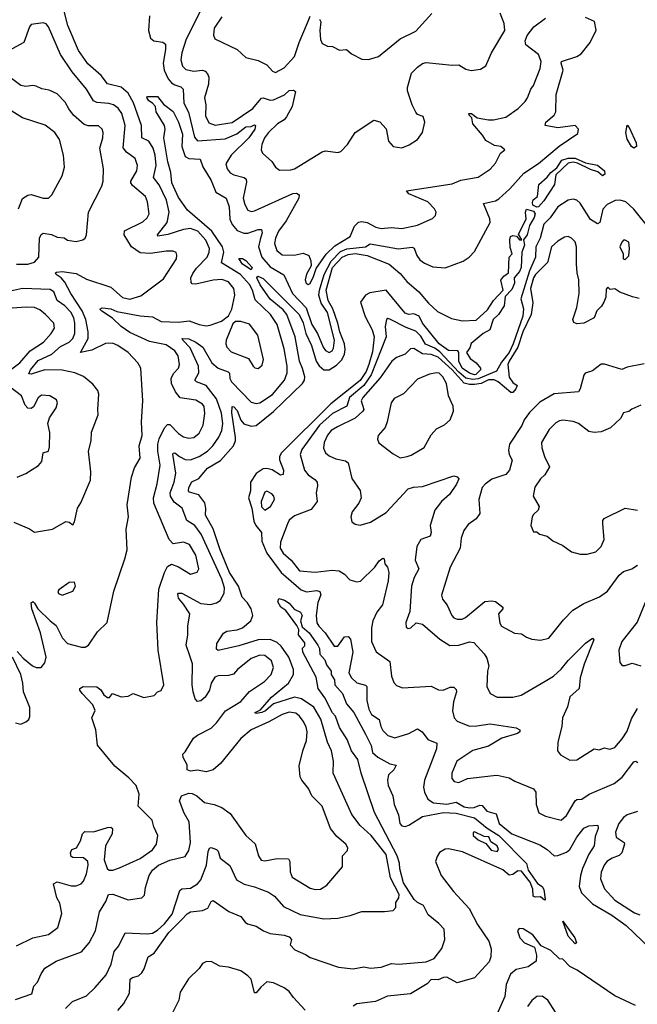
# Model space of a CAD drawing. Extents: x 1678759 to 1859541, y 384609 to 522867.
# Tile 268 of 466: x 1747679 to 1751244, y 487761 to 493447. Entities that reach past the tile are written whole.
import ezdxf

# ---------------------------------------------------------------- set-up
doc = ezdxf.new("R2010")
doc.units = 0

msp = doc.modelspace()

# ---------------------------------------------------------------- linework, layer by layer
at = {"layer": '0CON20XD'}
for points in [[(1747661.3, 488098.7), (1747755.6, 488144.4), (1747845, 488163.1), (1747900, 488205), (1747922.9, 488285), (1747910.6, 488345), (1747893.5, 488375), (1747874.3, 488455.7), (1747895, 488468), (1747975.4, 488445.4), (1748005, 488444.6), (1748034, 488456), (1748048.2, 488471.8), (1748064.5, 488514.5), (1748074.5, 488565), (1748071.9, 488585), (1748046.7, 488606.7), (1747985, 488608), (1747976.2, 488615), (1747972.5, 488635), (1747980, 488655), (1748006.2, 488665), (1748030.6, 488705), (1748042.5, 488745), (1748055, 488759.2), (1748105, 488757.5), (1748185, 488782.2), (1748205, 488783.8), (1748215, 488776.7), (1748212.5, 488745), (1748174.6, 488675.4), (1748167.3, 488595), (1748184.5, 488545), (1748195, 488534.5), (1748217.5, 488535), (1748255, 488547.8), (1748375, 488603.1), (1748445, 488653.2), (1748469.2, 488685), (1748476.9, 488735), (1748452.9, 488785), (1748443.8, 488823.8), (1748362, 488905), (1748369.1, 488975), (1748351.8, 489025), (1748308.8, 489068.8), (1748227.5, 489135), (1748127.3, 489257.3), (1748119.2, 489345), (1748096, 489415), (1748115, 489457.5), (1748100.9, 489490.9), (1748040, 489555), (1748026.7, 489575), (1748026.7, 489585), (1748045, 489596), (1748125, 489594.6), (1748147.3, 489577.3), (1748165, 489548.1), (1748185, 489531.9), (1748196.8, 489533.2), (1748215, 489556), (1748265, 489536.9), (1748305, 489540), (1748335, 489555.7), (1748395, 489532), (1748455.8, 489544.2), (1748474.2, 489565.8), (1748496.6, 489573.4), (1748511.9, 489605), (1748479.1, 489805), (1748470, 489965), (1748482.8, 490157.2), (1748515.3, 490254.7), (1748531.8, 490288.2), (1748555, 490302.5), (1748596.3, 490286.3), (1748665, 490244.2), (1748704.4, 490255.6), (1748712.2, 490275), (1748696.5, 490355), (1748658.5, 490415), (1748625, 490428.5), (1748565, 490420), (1748541.1, 490445), (1748453.3, 490655), (1748452.1, 490685), (1748472.8, 490767.2), (1748490, 490875), (1748476.1, 490955), (1748476.5, 490995), (1748483.7, 491026.3), (1748515, 491090), (1748532, 491108), (1748545, 491109.4), (1748595, 491057.5), (1748625, 491037.7), (1748655, 491029.2), (1748685, 491034.6), (1748715, 491058.9), (1748738.5, 491105), (1748748.5, 491171.5), (1748743.6, 491213.6), (1748735, 491227.1), (1748695, 491250), (1748605, 491262.2), (1748577.6, 491297.6), (1748554.6, 491345), (1748553.4, 491375), (1748567.2, 491402.8), (1748596.4, 491435), (1748600.8, 491455), (1748594.7, 491505), (1748574.6, 491535), (1748525, 491569), (1748427.5, 491587.5), (1748315, 491640.2), (1748264.1, 491674.1), (1748215, 491722.2), (1748153.5, 491763.5), (1748142, 491775), (1748155, 491782.2), (1748175, 491781.3), (1748205, 491776.5), (1748240.7, 491760.7), (1748375, 491737.4), (1748445, 491731.6), (1748495, 491703.5), (1748595, 491699.2), (1748658, 491708), (1748714.4, 491685.6), (1748755, 491679.6), (1748777.9, 491682.1), (1748843.6, 491706.4), (1748884.2, 491735.8), (1748902.9, 491775), (1748921.5, 491855), (1748914.5, 491895), (1748883.7, 491933.7), (1748845, 491946.7), (1748795, 491943.2), (1748695, 491918.4), (1748675, 491921.5), (1748668.3, 491928.3), (1748666.7, 491955), (1748678.6, 491981.4), (1748698.8, 492011.2), (1748760.3, 492075), (1748773.6, 492105), (1748774.8, 492125), (1748753.4, 492173.4), (1748706.6, 492225), (1748665, 492240.4), (1748624.7, 492234.7), (1748535, 492206), (1748477.3, 492197.3), (1748474.5, 492205), (1748530.3, 492275), (1748541.9, 492335), (1748525.7, 492405), (1748485, 492492.3), (1748451.6, 492535), (1748466.3, 492605), (1748461.3, 492665), (1748449.6, 492705), (1748424.8, 492744.8), (1748383.2, 492765), (1748382.3, 492835), (1748336.2, 492966.2), (1748305, 493021.8), (1748265, 493057.3), (1748186.2, 493076.2), (1748150, 493125), (1748072.2, 493192.2), (1748018.4, 493268.4), (1747957.2, 493412.8), (1747936.2, 493495)], [(1748725.8, 493505), (1748639.2, 493335), (1748614.2, 493255), (1748609.7, 493215), (1748618.7, 493178.7), (1748638.9, 493158.9), (1748685, 493149), (1748735, 493154.2), (1748749.4, 493149.4), (1748764.1, 493134.1), (1748770.4, 493115), (1748769.7, 493075), (1748746.4, 492995), (1748753.1, 492955), (1748752, 492892), (1748771.1, 492851.1), (1748806.7, 492836.7), (1748905, 492853.5), (1749025.4, 492934.6), (1749062.1, 492977.9), (1749075, 492992.5), (1749085, 492994.5), (1749125, 492982.5), (1749145, 492984.1), (1749207.3, 493012.7), (1749235, 493037.5), (1749259.7, 493039.7), (1749271.7, 493031.7), (1749252.9, 492945), (1749220, 492885), (1749205, 492868.5), (1749166.4, 492845), (1749115, 492795.4), (1749092.8, 492765), (1749076.2, 492725), (1749073.3, 492695), (1749080, 492675), (1749135, 492627.1), (1749155.4, 492595.4), (1749178.2, 492578.2), (1749245, 492580), (1749265, 492586.2), (1749425, 492684.4), (1749445, 492688.6), (1749515, 492680), (1749532.5, 492685), (1749572, 492725), (1749615, 492795.7), (1749724.1, 492865.9), (1749757.3, 492857.3), (1749795, 492816.7), (1749807.5, 492745), (1749834.4, 492714.4), (1749885, 492705.7), (1749927, 492723), (1749975, 492753.8), (1750004.3, 492795.7), (1750018, 492855), (1750007.7, 492887.7), (1749975, 492900), (1749965, 492912.5), (1749944, 492955), (1749918.6, 493035), (1749917.8, 493055), (1749941.5, 493138.5), (1749975, 493173.1), (1750005, 493194.3), (1750025, 493200), (1750175, 493183.1), (1750215, 493185.5), (1750255, 493160.8), (1750285, 493154), (1750338.8, 493161.2), (1750370, 493180), (1750402.2, 493255), (1750480, 493385), (1750475.6, 493425), (1750453.1, 493485)], [(1748533.6, 492626.4), (1748511.8, 492765), (1748518.5, 492815), (1748515.5, 492835), (1748466, 492915), (1748462.5, 492945), (1748445.5, 492965.5), (1748425, 492977.1), (1748413.6, 492996.4), (1748416.4, 493003.6), (1748475, 493003.8), (1748508.5, 492958.5), (1748565, 492915.6), (1748595.6, 492855), (1748618.3, 492785), (1748614.8, 492715), (1748635, 492656.5), (1748655, 492644.7), (1748720.9, 492640.9), (1748736.1, 492596.1), (1748785, 492517.5), (1748811.4, 492451.4), (1748870, 492415), (1748887.4, 492365), (1748891.2, 492295), (1748905, 492263.9), (1748935, 492229.7), (1748973.6, 492213.6), (1748996, 492214), (1749055, 492235.3), (1749075, 492235.5), (1749078.2, 492215), (1749066.9, 492176.9), (1749056.8, 492135), (1749076.6, 492075), (1749125, 492019.8), (1749203.3, 491973.3), (1749254.4, 491865), (1749332, 491782), (1749365, 491686.2), (1749397.4, 491635), (1749430.7, 491555), (1749445, 491535.5), (1749465, 491525.6), (1749482.9, 491535), (1749491.2, 491548.8), (1749497.2, 491595), (1749456.6, 491755), (1749419.3, 491809.3), (1749406.5, 491855), (1749409.7, 491885), (1749437.1, 491975), (1749477.1, 492052.9), (1749531.6, 492108.4), (1749566.8, 492123.2), (1749675, 492134.8), (1749702.2, 492152.2), (1749865, 492123.2), (1749945, 492133.8), (1749956.5, 492126.5), (1749972, 492085), (1749989.5, 492059.5), (1750015, 492040), (1750065, 492019.1), (1750135, 492014.6), (1750238.8, 492051.2), (1750274.3, 492075.7), (1750305, 492108.1), (1750394.6, 492275), (1750393.2, 492296.8), (1750356.2, 492385), (1750425, 492400.8), (1750445, 492411.8), (1750509.5, 492470.5), (1750589.3, 492560.7), (1750674.2, 492615.8), (1750793.1, 492716.9), (1750900.4, 492789.6), (1750905.8, 492815), (1750885, 492836.5), (1750785, 492822.1), (1750711.9, 492835), (1750716.7, 492855), (1750764.7, 492895.3), (1750773.8, 492915), (1750776.9, 493015), (1750815.5, 493155), (1750804.4, 493195), (1750807.5, 493205), (1750895, 493233.6), (1750920.5, 493249.5), (1750971.6, 493315), (1751006.8, 493386.8), (1750997.1, 493437.1), (1750945, 493459.1)], [(1748428.2, 493468.2), (1748422.3, 493385), (1748435, 493339.5), (1748453.9, 493323.9), (1748506.2, 493316.2), (1748520, 493305), (1748521.6, 493275), (1748507.4, 493195), (1748513.6, 493155), (1748535.8, 493105), (1748555, 493082.2), (1748575, 493070.5), (1748608.6, 493058.6), (1748623.2, 493045), (1748626, 492965), (1748653, 492913), (1748687.6, 492767.6), (1748705, 492747.7), (1748865, 492759.2), (1748932.2, 492787.8), (1748985, 492828.7), (1749015, 492830.6), (1749035, 492838.8), (1749040.6, 492835), (1749036, 492815), (1749001.6, 492765), (1748900, 492665), (1748869.6, 492615), (1748876.5, 492585), (1748895, 492562.5), (1748915, 492550.9), (1748974.6, 492534.6), (1748986.5, 492525), (1748988.2, 492508.2), (1748970, 492415), (1748979.1, 492379.1), (1748996.9, 492346.9), (1749015, 492339.6), (1749035, 492342.8), (1749255, 492442.2), (1749277.5, 492445)], [(1748846, 493464), (1748802.3, 493397.7), (1748797, 493357), (1748805, 493336.2), (1748933.9, 493273.9), (1748985, 493228), (1749055, 493210.8), (1749105.9, 493185.9), (1749138.9, 493148.9), (1749155, 493142.5), (1749205, 493168.9), (1749265.8, 493234.2), (1749291.9, 493315), (1749340.9, 493429.1), (1749355, 493466.7)], [(1749277.5, 492445), (1749292, 492435), (1749290.5, 492415), (1749216.4, 492285), (1749172.5, 492225), (1749155, 492184.2), (1749150.6, 492155), (1749164.3, 492114.3), (1749195, 492088.7), (1749263.3, 492086.8), (1749315, 492098.8), (1749348, 492085), (1749360, 492055), (1749362.5, 492025), (1749335, 491976.2), (1749326.7, 491945), (1749332.2, 491925), (1749345, 491917.1), (1749355, 491923.1), (1749375, 491963.1), (1749389.7, 492010.3), (1749448, 492092), (1749498.8, 492141.2), (1749586.4, 492195), (1749611.5, 492255), (1749635, 492276.7), (1749655, 492281.2), (1749685, 492275.3), (1749735, 492249.3), (1749765, 492241.2), (1749825, 492246.6), (1749885, 492240.8), (1749975, 492260.7), (1750032, 492285), (1750062.4, 492297.6), (1750078.6, 492315), (1750083.1, 492335), (1750074.4, 492355), (1750035, 492394.5), (1749925, 492441.5), (1749911.3, 492458.7), (1750175, 492497.9), (1750225, 492520.4), (1750325, 492537.1), (1750395, 492584), (1750425, 492618.8), (1750454.2, 492675.8), (1750480, 492695), (1750457.5, 492715), (1750420.3, 492720.3), (1750369.5, 492749.5), (1750350.4, 492780.4), (1750294.5, 492845), (1750290, 492880), (1750273.3, 492895), (1750272.5, 492905), (1750287.5, 492905), (1750320, 492880), (1750385, 492867.5), (1750415, 492868.1), (1750485, 492884.1), (1750556.8, 492933.2), (1750597.5, 492975), (1750611.2, 492995), (1750629.5, 493045), (1750645, 493067.5), (1750683.5, 493165), (1750690, 493205), (1750675, 493246.4), (1750601.7, 493301.7), (1750597.9, 493325), (1750608.8, 493355), (1750647.5, 493405), (1750713.7, 493456.3)], [(1749410.6, 493450.6), (1749417.8, 493435), (1749411.9, 493385), (1749415, 493332.5), (1749425, 493310), (1749455, 493293.3), (1749485, 493291.2), (1749525, 493271.2), (1749565, 493274.3), (1749595, 493249.2), (1749655, 493219.4), (1749693.2, 493216.8), (1749751.2, 493235), (1749874.7, 493335.3), (1749965, 493380), (1750057.4, 493482.6)], [(1747919.1, 491955), (1747889.4, 491975), (1747886.2, 491985), (1747891.5, 491988.5), (1747925, 491992.3), (1748005, 491980), (1748065, 491947.3), (1748205, 491902.5), (1748273, 491843), (1748315, 491833.6), (1748378.9, 491851.1), (1748509.9, 491950.1), (1748583.3, 492065), (1748587.1, 492087.1), (1748582.5, 492102.5), (1748565, 492109.4), (1748525, 492109.3), (1748435, 492096.6), (1748375, 492099.6), (1748324.7, 492134.7), (1748281.2, 492205), (1748283.6, 492226.4), (1748390.7, 492279.3), (1748415, 492302.9), (1748426.2, 492325), (1748416.2, 492395), (1748405.4, 492425), (1748329.6, 492489.6), (1748320.4, 492505), (1748321.5, 492515), (1748356.1, 492573.9), (1748360, 492605), (1748345, 492644.4), (1748295, 492680.9), (1748276.2, 492706.2), (1748288.8, 492835), (1748268.4, 492905), (1748247.9, 492935), (1748220.8, 492955), (1748193.2, 492963.2), (1748125, 492967.9), (1748105, 492977.5), (1748065.2, 493045.2), (1747981.5, 493145), (1747914.7, 493245), (1747846.2, 493405), (1747832.7, 493422.7), (1747815, 493429.2), (1747745, 493419.4), (1747735, 493405.8), (1747703.5, 493315), (1747615, 493266.2)], [(1747661.2, 492035), (1747725, 492034.1), (1747764, 492046), (1747790, 492075), (1747794.1, 492185.9), (1747803.3, 492206.7), (1747815, 492213.3), (1747863, 492207), (1747895, 492191.4), (1747935, 492186), (1747955, 492174), (1748005, 492166.2), (1748043.9, 492176.1), (1748056.2, 492185), (1748063.8, 492205), (1748075.6, 492335), (1748152.5, 492485), (1748161.4, 492515), (1748162.9, 492585), (1748141.1, 492705), (1748159.6, 492765), (1748160.8, 492795), (1748154.4, 492815), (1748134.6, 492834.6), (1748075, 492833.3), (1748051.2, 492841.2), (1747990.5, 492895), (1747962.7, 492932.7), (1747940.9, 492970.9), (1747895, 493018.1), (1747850, 493040), (1747807.6, 493047.6), (1747775, 493063.3), (1747755, 493066.9), (1747715, 493060), (1747685, 493066.5), (1747583.8, 493143.8)], [(1747671.8, 492355), (1747695, 492414), (1747725, 492434.2), (1747745, 492437.5), (1747815, 492416.5), (1747845, 492415.6), (1747865, 492435.8), (1747923.3, 492545), (1747937.3, 492595), (1747931.8, 492665), (1747908.8, 492755), (1747882.2, 492795), (1747826.7, 492836.7), (1747695, 492880.4), (1747555, 492966.7)], [(1751225, 492704.3), (1751211.5, 492715), (1751185, 492756.7), (1751177.8, 492795), (1751185, 492837.5), (1751198.1, 492825), (1751237.5, 492735), (1751238.9, 492715), (1751225, 492704.3)], [(1750665, 492363.8), (1750641.2, 492375), (1750639.5, 492390.5), (1750644.2, 492405.8), (1750668.6, 492425), (1750675.7, 492495), (1750725, 492537.5), (1750744.6, 492565), (1750779.7, 492590.3), (1750808.9, 492635), (1750845, 492647.6), (1750885, 492647.3), (1750945, 492619.4), (1751015, 492606.2), (1751055, 492572.9), (1751057.1, 492555), (1751044.3, 492544.3), (1751017.2, 492567.2), (1750975, 492580.6), (1750898.7, 492618.7), (1750875, 492624.6), (1750845, 492618.8), (1750775, 492550.8), (1750766, 492495), (1750705, 492401.1), (1750675, 492366.4), (1750665, 492363.8)], [(1747655, 487789.2), (1747748.3, 487821.7), (1747760, 487865), (1747782.1, 487887.9), (1747803.1, 487936.9), (1747825, 487968.6), (1747890.3, 488009.7), (1748035, 488063.8), (1748080, 488115), (1748116.7, 488185), (1748138.9, 488295), (1748176.5, 488355), (1748191.2, 488395), (1748216.1, 488396.1), (1748305, 488364.4), (1748385, 488376), (1748398.9, 488391.1), (1748405.4, 488435), (1748427.1, 488505), (1748445, 488535.3), (1748480.9, 488565), (1748545, 488592.7), (1748635, 488614.2), (1748655, 488648.8), (1748665.3, 488695), (1748656.8, 488815), (1748627.8, 488865), (1748601.4, 488935), (1748613.8, 488965), (1748655, 488979.6), (1748675, 488977.7), (1748700.8, 488965), (1748745, 488926.5), (1748802.5, 488915), (1748845, 488897.5), (1748895, 488862), (1748985.3, 488735.3), (1749038.3, 488688.3), (1749057.9, 488617.9), (1749073.4, 488593.4), (1749095, 488588.5), (1749165, 488602.2), (1749230.5, 488600.5), (1749239.2, 488585), (1749240, 488525), (1749251.9, 488495), (1749355, 488430.4), (1749385, 488422.9), (1749415, 488425.5), (1749451.8, 488448.2), (1749542.2, 488555), (1749542.7, 488617.3), (1749570.9, 488649.1), (1749572.9, 488665), (1749561.4, 488685), (1749510.1, 488730.1), (1749472.5, 488775), (1749425.2, 488905.2), (1749366.2, 488965), (1749346.7, 489006.7), (1749307.8, 489055), (1749298.9, 489075), (1749293, 489137), (1749313.2, 489225), (1749335.3, 489285), (1749339.4, 489335), (1749332.9, 489362.9), (1749314.6, 489395), (1749293.8, 489425), (1749272.7, 489442.7), (1749235, 489447.6), (1749195, 489434.7), (1749118.2, 489391.8), (1749014.8, 489345.2), (1748955, 489295.4), (1748838.3, 489151.8), (1748795, 489115.6), (1748755, 489102.9), (1748705, 489112.2), (1748665, 489107.5), (1748646.7, 489115), (1748645.9, 489144.1), (1748622.5, 489185), (1748620, 489205), (1748635, 489218.8), (1748683.2, 489296.8), (1748705, 489315.5), (1748785, 489355.6), (1748815, 489385.6), (1748866.7, 489455), (1748955, 489510), (1749005, 489567.1), (1749091.9, 489625), (1749130.5, 489665), (1749144.6, 489705), (1749133.3, 489743.3), (1749095, 489774.5), (1749065, 489776), (1749015, 489758.5), (1748935.7, 489695), (1748913.2, 489666.8), (1748885, 489659.6), (1748825, 489657.9), (1748805, 489648.9), (1748785, 489616), (1748774.6, 489575.4), (1748749.5, 489535), (1748725, 489513.3), (1748705, 489508.6), (1748691.5, 489525), (1748680.5, 489565), (1748675.5, 489605), (1748676.4, 489726.4), (1748662.1, 489772.1), (1748639.3, 489835), (1748649.6, 489895), (1748648.9, 489945), (1748662.1, 490015), (1748625, 490072.1), (1748595, 490105.6), (1748591, 490129), (1748595, 490135.3), (1748615, 490135.2), (1748725, 490075.9), (1748780.6, 490069.4), (1748815, 490078.2), (1748837.1, 490092.9), (1748858.7, 490135), (1748861.6, 490165), (1748846.5, 490215), (1748726.3, 490475), (1748690.3, 490525), (1748643.7, 490553.7), (1748616.7, 490625), (1748570.8, 490660.8), (1748550, 490695), (1748548.3, 490715), (1748571, 490775), (1748581.2, 490828.8), (1748562.3, 490937.7), (1748565, 490944.2), (1748575, 490944.6), (1748602.5, 490925), (1748635, 490906.8), (1748665, 490904.3), (1748715, 490924.8), (1748762.3, 490955), (1748793.7, 490986.3), (1748828.4, 491035), (1748846.1, 491075), (1748851, 491115), (1748843.1, 491175), (1748815, 491256.3), (1748755, 491333.2), (1748700, 491355), (1748690, 491365), (1748712.8, 491407.2), (1748711.1, 491445), (1748662.3, 491552.3), (1748620, 491595), (1748617.5, 491605), (1748655, 491602.9), (1748695, 491584.7), (1748736.4, 491556.4), (1748787.9, 491465), (1748824.5, 491435), (1748883.2, 491413.2), (1748890.4, 491405), (1748892.5, 491375), (1748902.4, 491355), (1749015, 491237.7), (1749045, 491229.7), (1749065, 491234.7), (1749138.6, 491281.4), (1749207.6, 491365), (1749222.2, 491407.8), (1749222.4, 491445), (1749206.5, 491545), (1749165, 491685.6), (1749127.8, 491745), (1749038.8, 491828.8), (1749023.8, 491885), (1749005, 491918.1), (1748953, 491975), (1748843.2, 492043.2), (1748856.8, 492105), (1748849, 492135), (1748788.6, 492225), (1748647.2, 492347.2), (1748595, 492420.7), (1748556.4, 492505), (1748552.2, 492565), (1748533.6, 492626.4)], [(1751326.2, 492225), (1751225, 492352.9), (1751177.8, 492395), (1751145, 492404.2), (1751116.9, 492403.1), (1751070.1, 492379.9), (1751045, 492352.5), (1751027.8, 492275), (1751015, 492267.5), (1750975, 492292.5), (1750915, 492386.5), (1750895, 492403.5), (1750875, 492411.1), (1750845, 492404.6), (1750785, 492366.5), (1750742, 492302), (1750704.7, 492265), (1750684.5, 492185), (1750658.5, 492135), (1750656.1, 492075), (1750622.8, 491997.2), (1750572.2, 491835), (1750586.7, 491776.7), (1750582.8, 491735), (1750528.2, 491575), (1750505, 491523.8), (1750461.4, 491468.6), (1750432.3, 491417.7), (1750325, 491371.8), (1750295, 491368.4), (1750255, 491377.2), (1750215, 491411.3), (1750105, 491529.5), (1750075, 491549.8), (1750022, 491572), (1749995, 491618.9), (1749965, 491647.3), (1749909.6, 491669.6), (1749815, 491717.8), (1749805, 491720.8), (1749796.2, 491715), (1749789.2, 491675), (1749794.1, 491615), (1749708.6, 491395), (1749665.1, 491335), (1749583.8, 491265), (1749568.1, 491215), (1749485, 491172), (1749410.5, 491105), (1749307.8, 490965), (1749297.3, 490935), (1749322.7, 490845), (1749345, 490817.3), (1749382.1, 490792.1), (1749395.5, 490775), (1749398.8, 490755), (1749389.6, 490715), (1749396.5, 490665), (1749361.7, 490618.3), (1749265, 490581.9), (1749235, 490557.1), (1749225, 490536.2), (1749185, 490428.8), (1749183.4, 490395), (1749199.2, 490365), (1749245.7, 490325.7), (1749295, 490264.5), (1749385, 490256.4), (1749483.1, 490266.9), (1749523.5, 490263.5), (1749554.5, 490244.5), (1749585, 490211.2), (1749625, 490200.8), (1749646.2, 490205), (1749729.2, 490285), (1749755, 490320.8), (1749775, 490336.2), (1749782.5, 490332.5), (1749787.5, 490305), (1749801.9, 490285), (1749810, 490255), (1749806.9, 490206.9), (1749773.4, 490066.6), (1749740.4, 490025), (1749717.3, 489975), (1749710.7, 489935), (1749710.7, 489855), (1749736.8, 489796.8), (1749815, 489740), (1749826.1, 489655), (1749839.2, 489619.2), (1749855, 489602.2), (1749888.5, 489588.5)], [(1749515.2, 491694.8), (1749487.2, 491777.2), (1749460.6, 491825), (1749448.8, 491885), (1749484.9, 492015), (1749540.5, 492075), (1749575, 492091.3), (1749615, 492096.1), (1749684.4, 492084.4), (1749812.5, 492035), (1749875, 491981.1), (1749914.2, 491934.2), (1749982.5, 491875), (1750038.7, 491808.7), (1750091.3, 491761.3), (1750171.2, 491721.2), (1750235, 491707.3), (1750315, 491712.2), (1750378.9, 491771.1), (1750415, 491824.2), (1750470, 491885), (1750457.3, 491942.7), (1750473.3, 491965), (1750500, 491985), (1750505.6, 492074.4), (1750521.2, 492095), (1750510.3, 492130.3), (1750507.8, 492175), (1750512.9, 492195), (1750525, 492200.8), (1750546.2, 492196.2), (1750564.2, 492175), (1750577.5, 492175), (1750558.3, 492208.3), (1750603.3, 492295), (1750599.2, 492335), (1750605, 492352.5), (1750645, 492340.9), (1750654.1, 492325), (1750650, 492305), (1750621.8, 492258.2), (1750609.4, 492205), (1750588, 492175), (1750593.3, 492145), (1750578.2, 492105), (1750573.4, 492015), (1750565, 491992.9), (1750533.4, 491956.6), (1750534.7, 491925), (1750520.7, 491889.3), (1750481.8, 491848.2), (1750475.6, 491794.4), (1750442.3, 491745), (1750412.5, 491715), (1750393.6, 491656.4), (1750355, 491634.2), (1750285, 491576.2), (1750278.3, 491551.7), (1750257.5, 491525), (1750280.5, 491490.5), (1750313.8, 491465), (1750338.8, 491435), (1750340, 491425), (1750311.4, 491398.6), (1750304.4, 491395), (1750275.4, 491405), (1750234.1, 491435), (1750214.5, 491475), (1750214, 491524), (1750207.5, 491535), (1750155, 491535.5), (1750100.4, 491575), (1750003.9, 491695), (1749984.5, 491734.5), (1749955, 491748.2), (1749925, 491743.2), (1749905, 491750.9), (1749795, 491884.2), (1749700.9, 491869.1), (1749676.2, 491855), (1749646.9, 491815), (1749672.8, 491732.8), (1749714.2, 491655), (1749725.2, 491615.2), (1749715, 491529.5), (1749695.5, 491454.5), (1749678.4, 491415), (1749645, 491362.8), (1749475, 491227.7), (1749189.8, 490945), (1749179.6, 490925), (1749178.3, 490905), (1749201.3, 490845), (1749200, 490820), (1749185, 490816.5), (1749136.3, 490846.3), (1749105, 490855.7), (1749085, 490852.3), (1749043.4, 490826.6), (1749012.3, 490775), (1749011.7, 490725), (1749000.2, 490685), (1749019.3, 490625), (1749031, 490551), (1749043, 490525), (1749074.8, 490485), (1749077.8, 490435), (1749104.8, 490365), (1749188.7, 490255), (1749303.6, 490153.6), (1749335, 490142), (1749395, 490150.6), (1749411.5, 490145), (1749416.7, 490125), (1749399.7, 490080.3), (1749390.7, 490005), (1749395, 489964.5), (1749405, 489944), (1749443.3, 489905), (1749495, 489829.2), (1749515, 489829.2), (1749555, 489882), (1749575, 489884.2), (1749588.8, 489868.8), (1749601.7, 489795), (1749578.2, 489675), (1749595, 489645.5), (1749625, 489616.5), (1749674.5, 489604.5), (1749683.3, 489595), (1749683.9, 489515), (1749694.1, 489465), (1749710.4, 489435), (1749754.7, 489404.7), (1749763.3, 489365), (1749775, 489342.2), (1749805, 489313.3), (1749845, 489299.5), (1749925, 489323.6), (1749975, 489350.5), (1750002, 489335), (1750035, 489290), (1750088, 489268), (1750086, 489236), (1750015.5, 489055), (1750010, 489015), (1750015.7, 488985), (1750035.6, 488945), (1750067.5, 488925), (1750145.5, 488915.5), (1750198.3, 488928.3), (1750245, 488901.7), (1750275, 488895.9), (1750301.9, 488898.1), (1750335, 488910.7), (1750348.5, 488908.5), (1750375, 488876.8), (1750430.4, 488860.4), (1750447.8, 488805), (1750520.7, 488745), (1750681.5, 488681.5), (1750724.3, 488654.3), (1750765, 488618.2), (1750785, 488619.1), (1750835, 488639.4), (1750855, 488654.5), (1750895, 488726.5), (1750935, 488777.5), (1750965, 488791.1), (1751016, 488796), (1751018.9, 488775), (1751000.5, 488729.5), (1750994.6, 488675), (1750965, 488628.2), (1750927.7, 488545), (1750915.7, 488505), (1750908.4, 488441.6), (1750922.2, 488405), (1750985, 488340.9), (1751097.2, 488275), (1751179.6, 488215), (1751365, 488038.2)], [(1751255, 491836.4), (1751216.3, 491846.3), (1751143.2, 491873.2), (1751115, 491893.3), (1751088.3, 491888.3), (1751075, 491902.5), (1751065, 491890), (1751063.3, 491845), (1751051.2, 491815), (1751037.9, 491792.1), (1751010.8, 491765), (1750995.8, 491725), (1750935, 491694), (1750895, 491690), (1750878.8, 491698.8), (1750872, 491715), (1750895.4, 491784.6), (1750909.6, 491865), (1750906.9, 491945), (1750896.9, 491985), (1750893.6, 492035), (1750893.2, 492135), (1750885, 492164.2), (1750865, 492184.4), (1750845, 492194.3), (1750825, 492190), (1750785, 492167.3), (1750748.5, 492135), (1750726.1, 492043.9), (1750657.5, 491975), (1750644.7, 491955), (1750628.8, 491895), (1750641.9, 491811.9), (1750631.9, 491745), (1750583.8, 491645), (1750555.2, 491555.2), (1750504.3, 491475), (1750497.6, 491455), (1750505, 491382.2), (1750525, 491351.5), (1750550, 491335), (1750543.1, 491315), (1750525, 491294.3), (1750515, 491292.9), (1750441.8, 491355), (1750417.2, 491367.2), (1750385, 491365.9), (1750343.5, 491346.5), (1750305, 491339.7), (1750275, 491339.3), (1750245, 491347.6), (1750175, 491424.2), (1750095, 491498.6), (1750055, 491513.3), (1750005, 491516.1), (1749955, 491547.8), (1749935, 491545.7), (1749904.7, 491515.3), (1749854.4, 491495.6), (1749826.4, 491475), (1749760.9, 491379.1), (1749659.5, 491265), (1749650.8, 491245), (1749665.4, 491195), (1749660.4, 491185), (1749615, 491145.3), (1749514.3, 491095), (1749477.7, 491075), (1749455, 491046.4), (1749435.9, 491005), (1749432.6, 490972.6), (1749444.4, 490945), (1749465, 490927.8), (1749505, 490910), (1749559.1, 490899.1), (1749575, 490887.1), (1749597, 490797), (1749645, 490727.5), (1749650.8, 490685), (1749637.5, 490655), (1749598.6, 490605), (1749590, 490575), (1749596.2, 490546.2), (1749615, 490533.8), (1749645, 490528), (1749705, 490545.7), (1749795, 490600), (1749922.4, 490737.6), (1749953, 490747), (1750005, 490751.8), (1750185, 490812), (1750205, 490807.5), (1750213.3, 490795), (1750201.4, 490765), (1750160, 490705), (1750115, 490664.2), (1750075, 490614.3), (1750049.4, 490525), (1750054.4, 490485), (1750048.1, 490465), (1749994.2, 490445), (1749971.1, 490405), (1749962.5, 490325), (1749983.6, 490275), (1749955.4, 490225), (1749940, 490175), (1749930.7, 490029.3), (1749908.8, 489965), (1749909.3, 489939.3), (1749921.7, 489931.7), (1749937.5, 489935), (1749967, 489963), (1750005, 489956), (1750105, 489868.5), (1750163.1, 489833.1), (1750215, 489834), (1750275, 489853.9), (1750300.3, 489850.3), (1750360, 489785), (1750375, 489760), (1750387.5, 489715), (1750380, 489685), (1750375.6, 489595), (1750395, 489556.2), (1750435, 489534.3), (1750525, 489533.5), (1750573.3, 489545), (1750713.4, 489626.6), (1750760, 489655), (1750805, 489696.5), (1750844.7, 489745.3), (1750945, 489845.8), (1750985, 489875.6), (1750994, 489865), (1750937.1, 489725), (1750915.4, 489645), (1750908.8, 489585), (1750854.3, 489535.7), (1750842.3, 489477.7), (1750812.1, 489415), (1750808.6, 489365), (1750786.2, 489275), (1750784.3, 489225), (1750801.1, 489201.1), (1750855, 489171.4), (1750895, 489172.2), (1750995, 489236.9), (1751025, 489230), (1751055, 489242.5), (1751085, 489233.3), (1751115, 489242.9), (1751157.1, 489292.9), (1751185, 489338.6), (1751210.9, 489409.1), (1751245, 489469.2)], [(1751175, 492062.5), (1751195, 492082.5), (1751200, 492125), (1751195, 492162.5), (1751175, 492173.3), (1751165, 492172.5), (1751155, 492162.5), (1751144.4, 492135), (1751163.3, 492095), (1751162.5, 492065), (1751175, 492062.5)], [(1749015, 492002.7), (1748964.8, 492035), (1748945, 492067.5), (1748965, 492067.5), (1748985, 492056.7), (1749021.9, 492015), (1749015, 492002.7)], [(1747665, 489797.5), (1747699.3, 489759.3), (1747753.1, 489715), (1747775, 489704.7), (1747802.5, 489705), (1747825, 489732), (1747832, 489765), (1747798.5, 489905), (1747748.9, 490045), (1747745, 490080), (1747755, 490086.2), (1747765, 490078), (1747784, 490045), (1747854.5, 489975), (1747889, 489949), (1747926.5, 489875), (1747954.2, 489845), (1748035, 489823.3), (1748056.3, 489823.7), (1748075.8, 489835), (1748128, 489912), (1748183.7, 489966.3), (1748223.2, 490146.8), (1748286.1, 490333.9), (1748299.4, 490385), (1748293.8, 490505), (1748307.1, 490575), (1748300, 490645), (1748323.8, 490805), (1748340.9, 490859.1), (1748374.3, 490915), (1748369.2, 490985), (1748385.3, 491045.3), (1748381.8, 491125), (1748389.6, 491245), (1748377.8, 491435), (1748361.9, 491465), (1748305, 491524), (1748245, 491565.3), (1748215, 491577.9), (1748175, 491577.3), (1748095, 491537.6), (1748030, 491525), (1748074.1, 491605.9), (1748074.5, 491645), (1748060, 491715), (1748040.3, 491765), (1747974.2, 491865), (1747940.4, 491930.4), (1747919.1, 491955)], [(1747943.1, 487736.9), (1747983.1, 487776.9), (1748065, 487810), (1748115, 487856.9), (1748178.8, 487931.2), (1748207.3, 487992.7), (1748224.5, 488065), (1748252, 488098), (1748287.5, 488172.5), (1748415, 488167.5), (1748445, 488171.8), (1748475, 488188.2), (1748514.2, 488225), (1748558.9, 488281.1), (1748602.7, 488417.3), (1748615, 488426.6), (1748665, 488431.3), (1748705, 488456.7), (1748725, 488480.4), (1748757.5, 488565), (1748766.7, 488643.2), (1748775, 488661.4), (1748785, 488665.6), (1748815, 488655.5), (1748824.3, 488644.3), (1748835.5, 488605), (1748891.4, 488561.4), (1748930, 488480), (1748975, 488453.9), (1749035, 488438.8), (1749115, 488407.5), (1749149.5, 488385), (1749201.4, 488325), (1749299.1, 488279.1), (1749435, 488254.6), (1749515, 488258.2), (1749587.1, 488272.9), (1749655, 488297.5), (1749785, 488296.5), (1749835, 488302.9), (1749850, 488320), (1749851.2, 488348.8), (1749868, 488375), (1749868.9, 488395), (1749820.6, 488490.6), (1749794.7, 488625), (1749708.7, 488735), (1749645, 488794), (1749596.9, 488856.9), (1749488.4, 489095), (1749490.8, 489165), (1749479.8, 489225), (1749455.3, 489275), (1749417.5, 489407.5), (1749376.3, 489476.3), (1749305, 489524.8), (1749265, 489534.2), (1749143.9, 489496.1), (1749098.4, 489455), (1749077.5, 489445), (1749045, 489440), (1749035.8, 489445), (1749041.5, 489448.5), (1749068.5, 489461.5), (1749133.5, 489535), (1749230.3, 489615), (1749260.3, 489665), (1749260.5, 489695), (1749232.7, 489765), (1749188.6, 489828.6), (1749165, 489850.2), (1749125, 489866.7), (1749055.7, 489865.7), (1748945, 489830.2), (1748825, 489804.5), (1748815, 489811.2), (1748816.9, 489845), (1748855.2, 489904.8), (1748874.7, 489915.3), (1748935, 489922.5), (1748965.2, 489934.8), (1749013.6, 489975), (1749024.7, 490005), (1749015.3, 490045), (1748995, 490078.8), (1748962.5, 490112.5), (1748942.2, 490175), (1748890.9, 490255), (1748836.9, 490385), (1748795, 490505.5), (1748751.5, 490585), (1748753.3, 490625), (1748747, 490657), (1748712.7, 490702.7), (1748658.6, 490718.6), (1748653.1, 490725), (1748654.5, 490745), (1748672.8, 490777.2), (1748713.7, 490796.3), (1748762.4, 490857.6), (1748839, 490901), (1748912.5, 490985), (1748924.7, 491015), (1748925.7, 491034.3), (1748904.3, 491175.7), (1748905, 491212.5), (1748915, 491211.4), (1748935, 491189.1), (1748955, 491134.4), (1748972.1, 491112.1), (1749015, 491099.5), (1749045, 491103.8), (1749145, 491183.1), (1749312, 491345), (1749323.1, 491365), (1749324.8, 491385), (1749311.4, 491431.4), (1749295.2, 491475), (1749268.9, 491615), (1749221, 491745), (1749200.8, 491770.9), (1749125, 491833.1), (1749066.7, 491915), (1749048.6, 491955), (1749053.3, 491965), (1749085, 491952.9), (1749292.6, 491745), (1749315, 491695.3), (1749330.4, 491635), (1749364.3, 491565), (1749390.7, 491475), (1749407.7, 491447.7), (1749435, 491424.3), (1749465, 491423.9), (1749508.7, 491451.3), (1749538.3, 491481.7), (1749554.5, 491515), (1749558.2, 491541.8), (1749553.8, 491575), (1749526.7, 491645), (1749515.2, 491694.8)], [(1747645, 490545.7), (1747735, 490506), (1747765, 490486.7), (1747867.5, 490505), (1747945, 490548.1), (1747964.5, 490544.5), (1747985, 490528.8), (1747995, 490546.2), (1748013.2, 490625), (1748032.8, 490657.2), (1748086.8, 490786.8), (1748090.5, 490835), (1748075.5, 490955), (1748092.5, 491015), (1748094.4, 491065), (1748131.1, 491165), (1748130, 491195), (1748135.7, 491285), (1748129.2, 491305), (1748101.4, 491341.4), (1748046.5, 491386.5), (1747997, 491407), (1747925, 491422.5), (1747825, 491425.2), (1747745, 491400), (1747732.4, 491402.4), (1747741.3, 491425), (1747785, 491479), (1747864.4, 491515.6), (1747915, 491558.7), (1747963.8, 491585), (1747985.3, 491605), (1747996.6, 491635), (1747996.4, 491693.6), (1747990.7, 491725), (1747975, 491757.1), (1747940.3, 491795), (1747895, 491825.3), (1747875.3, 491875), (1747855, 491888.8), (1747695, 491894.3), (1747592, 491872)], [(1747626.7, 491425), (1747679.7, 491465), (1747738.6, 491535), (1747815.7, 491584.3), (1747861.2, 491635), (1747879.1, 491665), (1747875.6, 491695), (1747828.9, 491745), (1747795, 491771.2), (1747764.1, 491784.1), (1747717.1, 491787.1), (1747635, 491780.3)], [(1749055, 491432.5), (1749078.7, 491451.3), (1749085.7, 491485), (1749054.3, 491625), (1749005, 491688.9), (1748955, 491702.9), (1748925, 491703.8), (1748908.8, 491691.2), (1748870.9, 491595), (1748868.5, 491575), (1748874.7, 491554.7), (1748898.9, 491528.9), (1749000.7, 491490.7), (1749026, 491445), (1749035.7, 491435.7), (1749055, 491432.5)], [(1751285, 491458.6), (1751185, 491440), (1751155, 491427.1), (1751055, 491456.7), (1751036.4, 491456.4), (1750985, 491418.8), (1750944, 491405), (1750935.7, 491394.3), (1750915.5, 491314.5), (1750905, 491298), (1750765, 491285.4), (1750682.6, 491237.4), (1750621.6, 491178.4), (1750592.1, 491135), (1750577.7, 491102.3), (1750506.8, 490995), (1750501.5, 490961.5), (1750505.4, 490935), (1750522.8, 490902.8), (1750507.6, 490845), (1750485, 490820.5), (1750405, 490792.5), (1750366.7, 490765), (1750349.6, 490745), (1750330.4, 490675), (1750334.5, 490595), (1750314.4, 490565), (1750268.6, 490531.4), (1750242.6, 490497.4), (1750228.3, 490451.7), (1750221.5, 490395), (1750163.5, 490285), (1750113.7, 490123.7), (1750119.4, 490099.4), (1750146.2, 490066.2), (1750174.4, 490005), (1750185, 489992.9), (1750205, 489984.5), (1750232.5, 489985), (1750252, 489995), (1750365, 490086), (1750405, 490091.2), (1750425, 490086.2), (1750467.5, 490055), (1750467.5, 490045), (1750444, 490015), (1750450.9, 489960.9), (1750460, 489945), (1750535, 489904.4), (1750575, 489900.8), (1750605, 489880), (1750635, 489870), (1750685, 489863.3), (1750733.8, 489875), (1750818.3, 489981.7), (1750872.7, 490037.3), (1750935, 490074.4), (1751025.8, 490114.2), (1751073.3, 490146.7), (1751140.7, 490239.3), (1751165, 490260.8), (1751213.3, 490275), (1751245, 490295.8)], [(1749875, 490916.2), (1749915, 490924.4), (1749938.9, 490931.1), (1750014.4, 490975.6), (1750055, 491050), (1750085, 491083.8), (1750132.3, 491107.7), (1750163.8, 491136.2), (1750184, 491185), (1750181.4, 491215), (1750155.4, 491275.4), (1750143.5, 491345), (1750122.2, 491385), (1750101.2, 491405), (1750085, 491407.9), (1750045, 491400.5), (1749975, 491370), (1749895, 491285.7), (1749841.1, 491258.9), (1749824.4, 491235), (1749801.1, 491125), (1749788.3, 491091.7), (1749747.5, 491045), (1749744.2, 491025), (1749753.2, 491003.2), (1749835, 490938.8), (1749875, 490916.2)], [(1747664.7, 490805.3), (1747713.6, 490826.4), (1747787, 490873), (1747806.9, 490895), (1747814.5, 490945.5), (1747845, 490954), (1747850.6, 490980.6), (1747852.1, 491062.1), (1747842.2, 491115), (1747851.8, 491148.2), (1747889.2, 491205), (1747898, 491235), (1747892.3, 491252.3), (1747852.5, 491275), (1747805, 491277.5), (1747786.4, 491263.6), (1747758.9, 491211.1), (1747745, 491202.2), (1747725, 491203.5), (1747710.8, 491220.8), (1747688.5, 491275), (1747623.6, 491323.6)], [(1751265, 491220), (1751212.1, 491197.9), (1751195, 491184.2), (1751164.2, 491175.8), (1751146.8, 491143.2), (1751090.2, 491089.8), (1751035, 491066.2), (1750995, 491063.1), (1750965, 491067.9), (1750905, 491115.4), (1750875, 491126.8), (1750815, 491133.6), (1750795, 491130.5), (1750775, 491118.1), (1750735, 491080), (1750691.2, 491005), (1750692.5, 490975), (1750708.1, 490925), (1750736.9, 490865), (1750711.5, 490818.5), (1750684.7, 490795.3), (1750653.2, 490746.8), (1750644, 490695), (1750678.8, 490635), (1750671.2, 490615), (1750645, 490590), (1750638, 490575), (1750630, 490525), (1750645, 490490), (1750665, 490490), (1750680, 490475), (1750725, 490463.8), (1750757.7, 490437.7), (1750815, 490410), (1750865, 490373.8), (1750915, 490359.2), (1750955, 490360), (1751005, 490372.7), (1751036.4, 490405), (1751053.6, 490445), (1751045.6, 490535), (1751046, 490555), (1751053.5, 490566.5), (1751175, 490626.5), (1751245.6, 490614.4)], [(1749095, 490614.5), (1749126.9, 490635), (1749149.1, 490675), (1749145.5, 490695), (1749135, 490708.6), (1749105, 490724.2), (1749095, 490718.8), (1749072.4, 490665), (1749075, 490634.3), (1749095, 490614.5)], [(1747925, 490122.5), (1747985, 490146.7), (1748000.6, 490175), (1747995, 490198), (1747965, 490195.6), (1747905, 490153.8), (1747899.2, 490145), (1747902.4, 490132.4), (1747925, 490122.5)], [(1748245.6, 487725), (1748280.6, 487765), (1748313.6, 487825), (1748315.8, 487905), (1748330, 487915), (1748365, 487924.6), (1748385, 487941.5), (1748398.4, 487965), (1748420, 488035), (1748455, 488055.9), (1748540.2, 488175), (1748612.2, 488247.8), (1748645, 488282.2), (1748665, 488294.1), (1748735, 488301.9), (1748764.4, 488315), (1748784.4, 488355), (1748795, 488360), (1748885.8, 488295.8), (1748955, 488268.6), (1748980, 488235), (1748995, 488225.8), (1749045, 488212.5), (1749086.7, 488185), (1749125, 488168.8), (1749205, 488160.8), (1749235, 488151.2), (1749248.8, 488135), (1749240, 488105), (1749267.5, 488075), (1749328.3, 488048.3), (1749355, 488030), (1749520, 487975), (1749605, 487966.2), (1749665, 487976.2), (1749705, 487970), (1749765, 487974.3), (1749825, 487995.7), (1749865, 487991.9), (1750025, 488006.7), (1750072, 488025), (1750116.6, 488083.4), (1750132.9, 488135), (1750130, 488195), (1750097.9, 488227.9), (1750037.7, 488277.7), (1750011, 488331), (1749975, 488348.1), (1749956.4, 488365), (1749895, 488462.9), (1749872.9, 488542.9), (1749871.9, 488575), (1749857.3, 488617.3), (1749728, 488868), (1749651.1, 489095), (1749630.6, 489175), (1749595, 489224), (1749570.2, 489290.2), (1749525, 489360), (1749501.9, 489425), (1749485, 489444.4), (1749441.4, 489531.4), (1749402.9, 489585), (1749390, 489650), (1749314, 489795), (1749312.5, 489817.5), (1749325, 489830), (1749325, 489847.5), (1749288.8, 489895), (1749290, 489925), (1749279.1, 489949.1), (1749215, 490034), (1749186.2, 490055), (1749170, 490085), (1749175, 490103.3), (1749207.5, 490095), (1749235, 490076.2), (1749263, 490043), (1749300.6, 490025), (1749308.9, 490005), (1749300, 489975), (1749309.7, 489939.7), (1749350.8, 489905), (1749399.5, 489835), (1749409, 489815), (1749412, 489782), (1749439.9, 489749.9), (1749450.5, 489720.5), (1749476.7, 489685), (1749476.7, 489665), (1749496.1, 489635), (1749497.8, 489605), (1749543.4, 489555), (1749566, 489496), (1749608.2, 489445), (1749675, 489320.6), (1749707.5, 489255), (1749716, 489215), (1749747.4, 489187.4), (1749815, 489149.6), (1749851.7, 489141.7), (1749839.4, 489115), (1749808.6, 489085), (1749801.8, 489055), (1749806.9, 489025), (1749832.3, 488965), (1749840.8, 488915), (1749866.2, 488855), (1749873.5, 488805), (1749885, 488790.5), (1749905, 488787.7), (1749925, 488794.2), (1750005, 488845.8), (1750125, 488867.4), (1750199.2, 488865), (1750305, 488837.5), (1750377.3, 488777.3), (1750445, 488734.6), (1750604.5, 488574.5), (1750614.6, 488534.6), (1750667.6, 488457.6), (1750695, 488440.8), (1750704.4, 488424.4), (1750713, 488367), (1750708.3, 488361.7), (1750685, 488380.8), (1750655, 488378.8), (1750643.3, 488385), (1750642, 488425), (1750626.3, 488466.3), (1750575, 488530), (1750555, 488530.8), (1750525, 488511.2), (1750505, 488506.7), (1750467.7, 488537.7), (1750235, 488640.8), (1750155, 488659.4), (1750135, 488656.9), (1750102.2, 488637.8), (1750088.1, 488615), (1750080, 488585), (1750112.5, 488505), (1750183, 488413), (1750274.5, 488314.5), (1750321.1, 488221.1), (1750387.5, 488125), (1750401.4, 488081.4), (1750399.7, 488035), (1750389, 488005), (1750305, 487913.5), (1750205, 487884.7), (1750145, 487917.3), (1750125.1, 487914.9), (1750095, 487902.2), (1750055, 487904.8), (1750030.5, 487879.5), (1749935, 487820.7), (1749803, 487807), (1749733.6, 487776.4), (1749625, 487762.6), (1749605, 487749.3)], [(1751299.5, 490105), (1751243.5, 489966.5), (1751154.3, 489855), (1751138, 489805), (1751143.8, 489735), (1751157, 489717), (1751175, 489716.7), (1751215, 489730), (1751265, 489715.8)], [(1747655, 489386.2), (1747685, 489378.8), (1747715, 489391.2), (1747731.2, 489405), (1747737.9, 489422.1), (1747737.5, 489475), (1747700, 489565), (1747697.5, 489615), (1747685.6, 489664.4), (1747637.5, 489765)], [(1749888.5, 489588.5), (1750055, 489597.1), (1750097.6, 489577.6), (1750124.4, 489574.4), (1750165, 489592.2), (1750185, 489591.9), (1750198.5, 489578.5), (1750201.1, 489565), (1750182.9, 489507.1), (1750178.5, 489455), (1750187.3, 489415), (1750204.3, 489395), (1750275, 489367.7), (1750318.3, 489368.3), (1750395, 489380.7), (1750545, 489356.4), (1750566.2, 489345), (1750565.8, 489335), (1750552, 489325), (1750462.3, 489297.7), (1750385, 489250.8), (1750295, 489226.2), (1750201.9, 489165), (1750173.1, 489095), (1750174.6, 489064.6), (1750187, 489047), (1750215, 489041.9), (1750265, 489064.5), (1750415, 489082.1), (1750435, 489083.6), (1750505, 489068.8), (1750538.3, 489048.3), (1750645.4, 489005.4), (1750658.6, 488985), (1750660.8, 488915), (1750676, 488866), (1750715, 488848), (1750805, 488824.4), (1750835, 488850), (1750885, 488936.5), (1750895, 488944.3), (1750925, 488944.4), (1750966, 488974), (1751110, 489035), (1751156.8, 489073.2), (1751225, 489160), (1751235.6, 489165.6), (1751247.3, 489157.3)], [(1751245, 488874.8), (1751186, 488854), (1751165, 488838.9), (1751136.9, 488805), (1751118.8, 488755), (1751123.3, 488725), (1751168.5, 488695), (1751170.8, 488685), (1751155.2, 488634.8), (1751139.7, 488620.3), (1751100, 488605), (1751068.9, 488585), (1751053.1, 488565), (1751035.4, 488524.6), (1751032.3, 488485), (1751055, 488427.1), (1751115, 488361.6), (1751229.2, 488289.2), (1751258.2, 488278.2)], [(1750435, 488642.5), (1750443.3, 488655), (1750435.6, 488675), (1750399.5, 488699.5), (1750386.9, 488726.9), (1750360.6, 488730.6), (1750305, 488755.8), (1750297, 488753), (1750297.5, 488735), (1750325, 488710), (1750369.3, 488689.3), (1750401.7, 488651.7), (1750435, 488642.5)], [(1750885, 488110), (1750844.4, 488155), (1750815, 488240), (1750883.8, 488145), (1750892.5, 488115), (1750885, 488110)], [(1751235, 487753.7), (1751115, 487808.8), (1750897.9, 487957.9), (1750855, 487978.5), (1750815, 488022), (1750795, 488023.8), (1750745, 488071.9), (1750689.2, 488099.2), (1750641.1, 488161.1), (1750585, 488195.6), (1750562.5, 488197.5), (1750553.3, 488185), (1750566.2, 488145), (1750594, 488115), (1750650.5, 488090.5), (1750663.1, 488045), (1750660.9, 488009.1), (1750615, 487977.5), (1750545, 487961.9), (1750512.5, 487935), (1750487.1, 487875), (1750480.4, 487805), (1750425, 487684)], [(1749326.9, 487726.9), (1749259.5, 487799.5), (1749235, 487835.2), (1749205, 487856.2), (1749145.1, 487885.1), (1749105, 487890), (1749070.3, 487859.7), (1749045, 487826.7), (1749035, 487827.5), (1749016.1, 487905), (1748996, 487926), (1748955, 487953.2), (1748885, 487975.3), (1748835, 487980.4), (1748785, 488008.5), (1748754.5, 488005.5), (1748735, 487996.2), (1748715, 487968), (1748652.7, 487907.3), (1748605, 487830), (1748598.6, 487785), (1748556.6, 487703.4)], [(1750772.9, 487715), (1750728.1, 487785), (1750695, 487806.7), (1750665, 487805.6), (1750635, 487782.9), (1750611.1, 487748.9)]]:
    msp.add_lwpolyline(points, dxfattribs=at)

doc.saveas('drawing.dxf')
